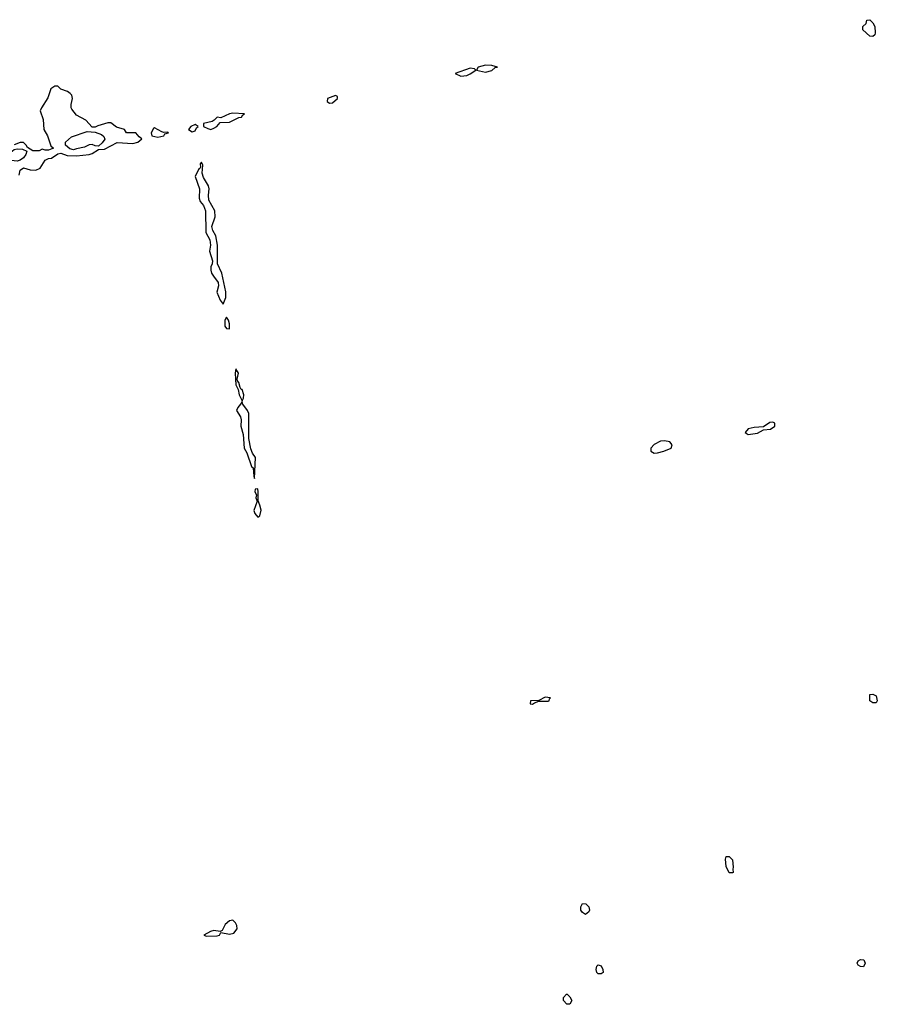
# Model space of a CAD drawing. Header units: inches. Extents: x 2601469 to 2753575, y 449403 to 582909.
# Tile 342 of 350: x 2702326 to 2707818, y 542086 to 548394. Entities that reach past the tile are written whole.
import ezdxf

# ---------------------------------------------------------------- set-up
doc = ezdxf.new("R2010")
doc.units = ezdxf.units.IN
doc.header["$MEASUREMENT"] = 0
doc.layers.add('C7504', color=7, linetype='Continuous')

msp = doc.modelspace()

# ---------------------------------------------------------------- linework, layer by layer
at = {"layer": 'C7504', "color": 4}
for points, elevation in [([(2707790, 548286), (2707770, 548288), (2707726, 548330), (2707726, 548350), (2707746, 548370), (2707750, 548392), (2707770, 548394), (2707790, 548374), (2707802, 548350), (2707804.7, 548310), (2707802, 548298)], 4), ([(2705310, 548103.7), (2705262, 548090), (2705252, 548070), (2705310, 548058.4), (2705350, 548068.4), (2705370, 548086.8), (2705386, 548090), (2705350, 548101.2)], 8), ([(2705210, 548084), (2705114, 548050), (2705150, 548031.3), (2705190, 548037.3), (2705210, 548047.7), (2705248, 548070), (2705239, 548079)], 8), ([(2704348, 547908), (2704298, 547890), (2704296, 547870), (2704310, 547858.8), (2704330, 547861), (2704362, 547890), (2704362, 547902)], 8), ([(2703690, 547795.6), (2703670, 547791.8), (2703614.8, 547765.2), (2703590, 547769), (2703570.7, 547749.3), (2703557.5, 547742.5), (2703502, 547730), (2703502, 547710), (2703530, 547696.3), (2703550, 547690.5), (2703570, 547698), (2703589.2, 547710), (2703610, 547736), (2703670, 547737.3), (2703730, 547768), (2703746, 547770), (2703755.3, 547784.7), (2703766, 547790)], 8), ([(2702830, 547584), (2702810, 547585.2), (2702790, 547594), (2702770, 547592), (2702742, 547578), (2702690, 547566), (2702670, 547559.6), (2702646, 547566), (2702619, 547590), (2702619, 547610), (2702657.2, 547642.8), (2702757.3, 547677.3), (2702810, 547674), (2702850, 547658.8), (2702864.9, 547644.9), (2702870.4, 547629.6), (2702854.4, 547605.6)], 8), ([(2703190, 547700.9), (2703183.1, 547696.9), (2703167.3, 547670), (2703171.3, 547650), (2703210, 547641.6), (2703230, 547646), (2703248, 547650), (2703256.4, 547663.6), (2703278, 547670), (2703274, 547674), (2703250, 547672), (2703235.9, 547675.9)], 8), ([(2703450, 547722), (2703422, 547710), (2703406, 547690), (2703430, 547676), (2703450, 547682), (2703458, 547702), (2703468, 547710)], 8), ([(2702310, 547488.2), (2702271.5, 547491.5), (2702246.3, 547506.3), (2702256.2, 547530), (2702270, 547545.5), (2702290, 547562), (2702310, 547566), (2702344, 547564), (2702372.7, 547552.7), (2702364.9, 547530), (2702350.6, 547510), (2702330, 547495.1)], 8), ([(2703490, 547481.2), (2703480.7, 547470), (2703482.8, 547450), (2703479.1, 547440.9), (2703470, 547434), (2703450.6, 547390), (2703478, 547310), (2703475.5, 547250), (2703482, 547230), (2703503.4, 547203.4), (2703515.5, 547170), (2703517.3, 547030), (2703543.4, 546983.4), (2703548.2, 546950), (2703542.4, 546910), (2703560.7, 546850), (2703559.1, 546830), (2703550.6, 546810), (2703550.4, 546790), (2703554.9, 546770), (2703566.4, 546750), (2703597.3, 546710), (2703599.1, 546690), (2703588.8, 546648.8), (2703610, 546598), (2703630, 546572), (2703646, 546614), (2703645.1, 546650), (2703620.7, 546770), (2703593, 546830), (2703593.6, 546950), (2703582.9, 547010), (2703562.7, 547042.7), (2703556.2, 547070), (2703578, 547130), (2703575.1, 547170), (2703537, 547237), (2703534.5, 547270), (2703538.4, 547310), (2703534, 547330), (2703503.3, 547383.3), (2703494.5, 547410), (2703498.6, 547461.4)], 8), ([(2703650, 546488.7), (2703638.8, 546470), (2703639.1, 546430), (2703650, 546414.8), (2703670, 546414), (2703670, 546446), (2703664, 546470)], 8), ([(2703710, 546158), (2703704.9, 546130), (2703710, 546054), (2703724.7, 546024.7), (2703730.8, 545990), (2703750, 545951.3), (2703759.3, 545970), (2703762, 545990), (2703750, 546024), (2703745.2, 546025.2), (2703738.6, 546038.6), (2703730, 546068.7), (2703720.4, 546080.4), (2703718, 546090), (2703728, 546130)], 8), ([(2703750, 545948), (2703741, 545930), (2703723, 545910), (2703714.9, 545890), (2703739.3, 545850), (2703743.8, 545830), (2703741.6, 545790), (2703757.1, 545737.1), (2703764.4, 545650), (2703779.5, 545619.5), (2703810, 545531.3), (2703822, 545522), (2703824.7, 545470), (2703830, 545454), (2703835.6, 545590), (2703816.6, 545616.6), (2703805.4, 545645.4), (2703792.6, 545710), (2703793.6, 545870), (2703785.1, 545890), (2703755.1, 545930)], 8), ([(2707150, 545815.1), (2707130, 545814), (2707090, 545786), (2707030, 545780.9), (2706990, 545771.8), (2706971.3, 545750), (2706990, 545736), (2707050, 545744.9), (2707090, 545767.3), (2707134, 545770), (2707161.2, 545790), (2707162, 545810)], 8), ([(2706456.2, 545696.2), (2706430, 545693.7), (2706388.1, 545671.9), (2706367.3, 545650), (2706366.8, 545630), (2706390, 545617.6), (2706410, 545618), (2706450, 545628.7), (2706497, 545650), (2706504.5, 545670), (2706489.6, 545689.6)], 8), ([(2703850, 545388), (2703834, 545386), (2703832, 545370), (2703842, 545350), (2703838, 545330), (2703846, 545310), (2703826, 545250), (2703831, 545230), (2703850, 545207.7), (2703864, 545216), (2703871.9, 545251.9), (2703864.7, 545284.7), (2703852.5, 545312.5), (2703854, 545370)], 8), ([(2707790, 544018), (2707769.3, 544029.3), (2707770, 544071.3), (2707790, 544072), (2707810, 544062), (2707818, 544030), (2707810, 544018)], 4), ([(2705690, 544053.3), (2705650, 544032.7), (2705598, 544030), (2705594, 544010), (2705610, 544008.9), (2705622, 544018), (2705650, 544027.3), (2705710, 544027.2), (2705717.2, 544030), (2705718, 544042), (2705726, 544050)], 8), ([(2706870, 542928), (2706849.3, 542969.3), (2706845.2, 543014.8), (2706850, 543034), (2706870, 543034), (2706890.7, 543010.7), (2706896, 542964), (2706892, 542952), (2706894, 542930), (2706890, 542928)], 4), ([(2705950, 542662), (2705930, 542674), (2705919.3, 542690), (2705919.3, 542710), (2705930, 542731), (2705950.6, 542730.6), (2705970.7, 542710), (2705974, 542690), (2705970, 542678)], 4), ([(2703690, 542625.1), (2703670, 542620.7), (2703642.8, 542597.2), (2703622, 542558), (2703610, 542552.7), (2703570, 542558), (2703547.2, 542552.8), (2703504.7, 542530), (2703523, 542523), (2703590, 542524.6), (2703605.2, 542530), (2703614, 542546), (2703670, 542534.3), (2703698.3, 542541.7), (2703718.2, 542570), (2703716, 542590), (2703707, 542607)], 8), ([(2707730, 542326), (2707710, 542328), (2707696.4, 542336.4), (2707689, 542350), (2707696.4, 542363.6), (2707710, 542372), (2707730.7, 542370.7), (2707741, 542350)], 4), ([(2706030, 542281.2), (2706022.7, 542290), (2706017.2, 542310), (2706022, 542330), (2706030, 542338), (2706050, 542332), (2706061, 542310), (2706062, 542290), (2706050, 542282)], 4), ([(2705830, 542086), (2705808, 542110), (2705808, 542130), (2705828.4, 542151.6), (2705831.6, 542151.6), (2705850, 542134), (2705862, 542110), (2705850, 542086)], 4)]:
    msp.add_lwpolyline(points, close=True, dxfattribs=dict(at, elevation=elevation))
at = {"layer": 'C7504', "color": 4, "elevation": 8}
msp.add_lwpolyline([(2702322, 547398), (2702330, 547430.8), (2702350, 547444), (2702392.4, 547432.4), (2702430, 547430.4), (2702456.4, 547443.6), (2702490, 547494), (2702510, 547503.8), (2702530, 547506.4), (2702570, 547534.8), (2702590, 547539.1), (2702630, 547524.9), (2702690, 547522.4), (2702770, 547530.5), (2702790, 547536.3), (2702830, 547562), (2702870, 547563.8), (2702950, 547607.3), (2703050, 547601.6), (2703082, 547610), (2703108.7, 547630), (2703090, 547644), (2703070, 547669.2), (2703009.2, 547669.2), (2702998, 547690), (2702945.8, 547705.8), (2702910, 547734), (2702890, 547733.2), (2702825.4, 547714.6), (2702810, 547706), (2702790, 547706), (2702749.6, 547749.6), (2702690, 547782), (2702660.2, 547820.2), (2702655.3, 547830), (2702655.3, 547850), (2702664, 547890), (2702659, 547910), (2702650, 547922), (2702632.9, 547932.9), (2702590, 547948.7), (2702570, 547968.7), (2702550, 547969), (2702526, 547950), (2702506.4, 547893.6), (2702464.7, 547830), (2702458, 547810), (2702475.3, 547755.3), (2702481, 547690), (2702504.7, 547650), (2702526.4, 547586.4), (2702542, 547570), (2702510, 547557.2), (2702490, 547557.2), (2702470, 547564), (2702450, 547554), (2702410, 547554), (2702375.3, 547575.3), (2702368, 547590), (2702350, 547608), (2702330, 547608), (2702290, 547593.2)], dxfattribs=at)

doc.saveas('drawing.dxf')
